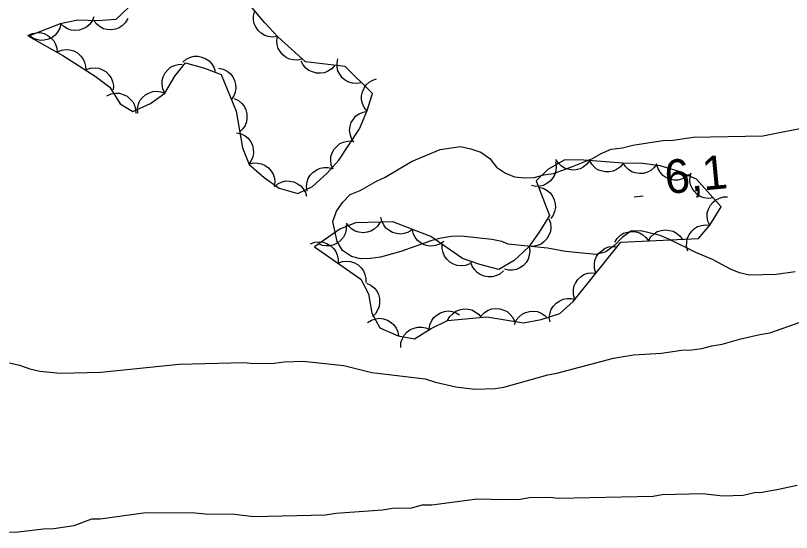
# Model space of a CAD drawing. Extents: x 336540 to 340074, y 5572036 to 5573747.
# Drawn here: x 337090.6 to 337159.7, y 5572700.4 to 5572746.4 of the extents above; entities that cross this region are included whole.
import ezdxf

# ---------------------------------------------------------------- set-up
doc = ezdxf.new("R2010")
doc.units = 0
for name, color, linetype in [('Niveau 2', 7, 'Continuous'), ('Niveau 3', 7, 'Continuous'), ('Niveau 44', 7, 'Continuous')]:
    doc.layers.add(name, color=color, linetype=linetype)

msp = doc.modelspace()

# ---------------------------------------------------------------- linework, layer by layer
at = {"layer": 'Niveau 2'}
for points in [[(337159.99, 5572723.62), (337158.31, 5572723.36), (337155.94, 5572723.31), (337155.03, 5572723.51), (337154.24, 5572723.83), (337152.64, 5572724.7), (337151.16, 5572725.34), (337148.77, 5572726.52), (337147.97, 5572726.84), (337146.27, 5572727.26), (337145.37, 5572727.24), (337144.59, 5572726.65), (337143.93, 5572725.96), (337143.16, 5572725.38), (337142.26, 5572725.14), (337139.55, 5572725.41), (337137.97, 5572725.71), (337134.46, 5572726.08), (337133.9, 5572726.3), (337132.99, 5572726.5), (337130.28, 5572726.78), (337129.38, 5572726.76), (337128.48, 5572726.62), (337127.58, 5572726.38), (337124.9, 5572725.42), (337123.11, 5572724.92), (337122.21, 5572724.79), (337121.31, 5572724.77), (337120.51, 5572724.98), (337119.71, 5572725.52), (337119.24, 5572726.3), (337118.86, 5572728.1), (337119.18, 5572729), (337119.73, 5572729.81), (337120.39, 5572730.5), (337121.28, 5572730.86), (337122.73, 5572731.68), (337123.51, 5572732.03), (337125.84, 5572733.44), (337128.41, 5572734.51), (337130.21, 5572734.78), (337131.12, 5572734.57), (337132.03, 5572734.26), (337132.83, 5572733.71), (337133.41, 5572732.94), (337134.21, 5572732.39), (337135.01, 5572732.07), (337135.91, 5572731.98), (337136.81, 5572732), (337137.59, 5572732.24), (337138.49, 5572732.38), (337140.17, 5572732.98), (337141.96, 5572733.69), (337142.74, 5572734.16), (337143.63, 5572734.52), (337144.64, 5572734.66), (337145.54, 5572734.9), (337148.23, 5572735.3), (337149.13, 5572735.32), (337150.93, 5572735.59), (337157.13, 5572735.73), (337161.61, 5572736.62)], [(337090.07, 5572715.49), (337090.98, 5572715.29), (337091.89, 5572714.97), (337092.79, 5572714.77), (337093.7, 5572714.67), (337094.6, 5572714.58), (337098.2, 5572714.66), (337105.18, 5572715.39), (337110.92, 5572715.52), (337111.82, 5572715.43), (337113.63, 5572715.47), (337114.53, 5572715.6), (337116.22, 5572715.64), (337119.83, 5572715.27), (337122.32, 5572714.65), (337127.07, 5572714.08), (337127.98, 5572713.77), (337129.79, 5572713.36), (337131.49, 5572713.17), (337133.29, 5572713.21), (337134.07, 5572713.34), (337137.99, 5572714.44), (337138.78, 5572714.58), (337143.82, 5572715.93), (337145.62, 5572716.2), (337148.1, 5572716.37), (337149.89, 5572716.63), (337150.79, 5572716.65), (337151.69, 5572716.79), (337152.59, 5572717.03), (337153.49, 5572717.16), (337155.17, 5572717.65), (337156.85, 5572718.03), (337157.75, 5572718.16), (337160.43, 5572719.13)], [(337160.19, 5572704.58), (337158.51, 5572704.21), (337157.05, 5572703.95), (337156.38, 5572703.93), (337155.37, 5572703.68), (337153.57, 5572703.64), (337151.76, 5572703.83), (337148.15, 5572703.74), (337147.37, 5572703.61), (337138.92, 5572703.42), (337138.13, 5572703.52), (337136.33, 5572703.48), (337135.54, 5572703.34), (337134.19, 5572703.31), (337131.71, 5572703.37), (337127.66, 5572702.83), (337126.76, 5572702.81), (337125.86, 5572702.56), (337124.17, 5572702.52), (337123.28, 5572702.39), (337119.11, 5572702.07), (337118.21, 5572701.93), (337111.79, 5572701.79), (337110.1, 5572701.98), (337107.51, 5572702.03), (337106.6, 5572702.12), (337102.21, 5572702.13), (337098.16, 5572701.59), (337097.37, 5572701.57), (337095.81, 5572700.97), (337094.01, 5572700.71), (337093.11, 5572700.69), (337090.86, 5572700.41), (337090.07, 5572700.39)]]:
    msp.add_lwpolyline(points, dxfattribs=at)
at = {"layer": 'Niveau 3'}
msp.add_line((337145.66, 5572730.29), (337146.46, 5572730.37), dxfattribs=at)
at = {"layer": 'Niveau 44'}
for points in [[(337100.64, 5572747.13), (337099.53, 5572746.08), (337097.9, 5572745.96), (337096.15, 5572746.02), (337094.59, 5572745.69), (337091.78, 5572744.61), (337094.84, 5572742.87), (337097.69, 5572741.03), (337099.02, 5572740.04), (337099.94, 5572738.56), (337101.05, 5572737.88), (337102.64, 5572738.6), (337103.89, 5572739.53), (337104.8, 5572741.03), (337105.75, 5572742.22), (337107.44, 5572741.75), (337108.93, 5572741.17), (337110.26, 5572737.92), (337110.82, 5572734.66), (337111.42, 5572733.16), (337112.74, 5572732.02), (337114.08, 5572731.06), (337115.74, 5572730.57), (337117.04, 5572731.22), (337118.34, 5572732.4), (337119.4, 5572733.56), (337121.24, 5572736.35), (337121.92, 5572737.97), (337122.37, 5572739.49), (337119.95, 5572741.91), (337116.41, 5572742.32), (337113.95, 5572744.55), (337112.8, 5572745.78), (337111.68, 5572747.13)], [(337097.59, 5572746.32), (337097.43, 5572745.94), (337097.18, 5572745.62), (337096.94, 5572745.4), (337096.62, 5572745.24), (337096.27, 5572745.13), (337095.89, 5572745.11), (337095.56, 5572745.13), (337095.23, 5572745.26), (337094.91, 5572745.45), (337094.66, 5572745.7)], [(337100.61, 5572746.16), (337100.41, 5572745.8), (337100.11, 5572745.52), (337099.84, 5572745.33), (337099.51, 5572745.21), (337099.14, 5572745.15), (337098.76, 5572745.19), (337098.44, 5572745.25), (337098.14, 5572745.43), (337097.85, 5572745.66), (337097.62, 5572745.94)], [(337113.92, 5572744.58), (337113.51, 5572744.52), (337113.1, 5572744.57), (337112.79, 5572744.66), (337112.49, 5572744.85), (337112.21, 5572745.1), (337112, 5572745.42), (337111.85, 5572745.7), (337111.79, 5572746.05), (337111.79, 5572746.42), (337111.87, 5572746.77)], [(337094.65, 5572745.71), (337094.56, 5572745.31), (337094.36, 5572744.95), (337094.15, 5572744.69), (337093.87, 5572744.49), (337093.54, 5572744.33), (337093.16, 5572744.25), (337092.84, 5572744.22), (337092.49, 5572744.29), (337092.15, 5572744.43), (337091.85, 5572744.64)], [(337091.71, 5572744.65), (337092.09, 5572744.83), (337092.49, 5572744.9), (337092.82, 5572744.91), (337093.16, 5572744.82), (337093.49, 5572744.67), (337093.79, 5572744.42), (337094.02, 5572744.19), (337094.18, 5572743.88), (337094.29, 5572743.52), (337094.32, 5572743.17)], [(337116.14, 5572742.57), (337115.73, 5572742.47), (337115.33, 5572742.49), (337115, 5572742.55), (337114.69, 5572742.71), (337114.4, 5572742.94), (337114.16, 5572743.24), (337113.99, 5572743.51), (337113.9, 5572743.85), (337113.87, 5572744.22), (337113.92, 5572744.58)], [(337094.34, 5572743.19), (337094.72, 5572743.36), (337095.13, 5572743.4), (337095.46, 5572743.39), (337095.79, 5572743.28), (337096.12, 5572743.11), (337096.4, 5572742.85), (337096.62, 5572742.61), (337096.76, 5572742.29), (337096.85, 5572741.93), (337096.86, 5572741.57)], [(337105.49, 5572742.29), (337105.81, 5572742.56), (337106.18, 5572742.73), (337106.5, 5572742.82), (337106.85, 5572742.81), (337107.21, 5572742.74), (337107.56, 5572742.58), (337107.84, 5572742.41), (337108.07, 5572742.15), (337108.26, 5572741.83), (337108.38, 5572741.49)], [(337103.89, 5572739.53), (337103.72, 5572739.91), (337103.66, 5572740.32), (337103.66, 5572740.65), (337103.76, 5572740.98), (337103.92, 5572741.32), (337104.18, 5572741.61), (337104.41, 5572741.83), (337104.73, 5572741.98), (337105.09, 5572742.08), (337105.45, 5572742.1)], [(337119.03, 5572742.02), (337118.76, 5572741.7), (337118.41, 5572741.48), (337118.11, 5572741.34), (337117.76, 5572741.29), (337117.39, 5572741.3), (337117.03, 5572741.41), (337116.72, 5572741.53), (337116.45, 5572741.76), (337116.21, 5572742.04), (337116.05, 5572742.36)], [(337121.41, 5572740.45), (337121, 5572740.37), (337120.6, 5572740.41), (337120.28, 5572740.49), (337119.97, 5572740.66), (337119.69, 5572740.9), (337119.47, 5572741.21), (337119.31, 5572741.5), (337119.24, 5572741.84), (337119.23, 5572742.21), (337119.29, 5572742.57)], [(337096.9, 5572741.62), (337097.29, 5572741.76), (337097.7, 5572741.78), (337098.03, 5572741.75), (337098.35, 5572741.61), (337098.67, 5572741.42), (337098.93, 5572741.14), (337099.13, 5572740.89), (337099.25, 5572740.55), (337099.32, 5572740.19), (337099.3, 5572739.83)], [(337108.69, 5572741.75), (337109.1, 5572741.66), (337109.46, 5572741.47), (337109.72, 5572741.27), (337109.94, 5572740.99), (337110.11, 5572740.66), (337110.19, 5572740.29), (337110.23, 5572739.97), (337110.16, 5572739.62), (337110.03, 5572739.27), (337109.83, 5572738.97)], [(337121.9, 5572737.91), (337121.64, 5572738.23), (337121.48, 5572738.61), (337121.4, 5572738.93), (337121.41, 5572739.28), (337121.48, 5572739.64), (337121.65, 5572739.98), (337121.82, 5572740.26), (337122.09, 5572740.49), (337122.41, 5572740.68), (337122.75, 5572740.79)], [(337098.75, 5572739.29), (337099.13, 5572739.46), (337099.54, 5572739.51), (337099.87, 5572739.51), (337100.2, 5572739.41), (337100.54, 5572739.25), (337100.82, 5572738.99), (337101.05, 5572738.75), (337101.2, 5572738.44), (337101.3, 5572738.08), (337101.31, 5572737.72)], [(337101.49, 5572737.74), (337101.47, 5572738.16), (337101.57, 5572738.55), (337101.69, 5572738.86), (337101.91, 5572739.13), (337102.19, 5572739.38), (337102.53, 5572739.55), (337102.83, 5572739.67), (337103.18, 5572739.69), (337103.55, 5572739.65), (337103.89, 5572739.53)], [(337110.07, 5572739.04), (337110.45, 5572738.87), (337110.75, 5572738.6), (337110.97, 5572738.35), (337111.12, 5572738.03), (337111.21, 5572737.68), (337111.21, 5572737.29), (337111.18, 5572736.97), (337111.04, 5572736.64), (337110.83, 5572736.33), (337110.58, 5572736.08)], [(337120.73, 5572735.15), (337120.51, 5572735.49), (337120.39, 5572735.89), (337120.34, 5572736.21), (337120.39, 5572736.56), (337120.5, 5572736.91), (337120.71, 5572737.24), (337120.91, 5572737.49), (337121.2, 5572737.69), (337121.54, 5572737.84), (337121.9, 5572737.91)], [(337110.28, 5572736), (337110.69, 5572735.91), (337111.05, 5572735.71), (337111.31, 5572735.52), (337111.52, 5572735.23), (337111.69, 5572734.9), (337111.77, 5572734.53), (337111.8, 5572734.21), (337111.73, 5572733.86), (337111.6, 5572733.51), (337111.4, 5572733.22)], [(337118.87, 5572732.75), (337118.71, 5572733.14), (337118.67, 5572733.55), (337118.68, 5572733.88), (337118.79, 5572734.21), (337118.97, 5572734.53), (337119.23, 5572734.81), (337119.48, 5572735.03), (337119.8, 5572735.17), (337120.16, 5572735.25), (337120.52, 5572735.26)], [(337111.37, 5572733.2), (337111.78, 5572733.31), (337112.18, 5572733.3), (337112.51, 5572733.24), (337112.83, 5572733.09), (337113.13, 5572732.87), (337113.37, 5572732.58), (337113.55, 5572732.3), (337113.65, 5572731.96), (337113.69, 5572731.6), (337113.64, 5572731.24)], [(337129.06, 5572719.26), (337132.57, 5572719.6), (337135.83, 5572719.07), (337137.39, 5572719.36), (337139.05, 5572719.91), (337140.24, 5572720.97), (337144.47, 5572726.26), (337151.4, 5572726.58), (337152.39, 5572727.75), (337153.42, 5572729.39), (337151.23, 5572731.87), (337149.67, 5572732.54), (337147.99, 5572733.04), (337146.4, 5572733.25), (337144.65, 5572733.28), (337141.19, 5572733.54), (337139.5, 5572733.59), (337137.98, 5572732.73), (337136.96, 5572731.71), (337138.14, 5572728.61), (337137.22, 5572727.13), (337136.28, 5572725.81), (337134.99, 5572724.63), (337133.62, 5572723.8), (337131.93, 5572724.25), (337130.38, 5572724.8), (337127.57, 5572726.75), (337124.2, 5572728.06), (337120.88, 5572727.97), (337119.47, 5572727.4), (337117.22, 5572725.84), (337121.35, 5572722.96), (337122.03, 5572721.64), (337122.33, 5572719.92), (337123.05, 5572718.61), (337124.66, 5572717.92), (337126.12, 5572717.64), (337127.61, 5572718.56), (337129.06, 5572719.26)], [(337138.66, 5572733.41), (337138.74, 5572733), (337138.69, 5572732.59), (337138.62, 5572732.27), (337138.44, 5572731.97), (337138.2, 5572731.69), (337137.89, 5572731.46), (337137.61, 5572731.3), (337137.26, 5572731.23), (337136.89, 5572731.22), (337136.54, 5572731.29)], [(337141.71, 5572733.52), (337141.47, 5572733.19), (337141.14, 5572732.94), (337140.86, 5572732.78), (337140.51, 5572732.7), (337140.15, 5572732.67), (337139.77, 5572732.75), (337139.46, 5572732.85), (337139.17, 5572733.05), (337138.91, 5572733.31), (337138.71, 5572733.61)], [(337144.7, 5572733.28), (337144.44, 5572732.95), (337144.11, 5572732.72), (337143.81, 5572732.57), (337143.47, 5572732.5), (337143.1, 5572732.5), (337142.73, 5572732.59), (337142.42, 5572732.7), (337142.14, 5572732.92), (337141.89, 5572733.19), (337141.71, 5572733.5)], [(337147.7, 5572733.23), (337147.46, 5572732.89), (337147.14, 5572732.64), (337146.86, 5572732.47), (337146.51, 5572732.38), (337146.15, 5572732.36), (337145.77, 5572732.43), (337145.46, 5572732.52), (337145.17, 5572732.72), (337144.9, 5572732.98), (337144.7, 5572733.28)], [(337150.58, 5572732.27), (337150.25, 5572732.01), (337149.88, 5572731.85), (337149.56, 5572731.77), (337149.21, 5572731.78), (337148.84, 5572731.85), (337148.5, 5572732.02), (337148.22, 5572732.19), (337148, 5572732.46), (337147.81, 5572732.78), (337147.7, 5572733.13)], [(337116.57, 5572730.79), (337116.51, 5572731.2), (337116.57, 5572731.61), (337116.66, 5572731.92), (337116.85, 5572732.22), (337117.11, 5572732.49), (337117.43, 5572732.7), (337117.72, 5572732.84), (337118.07, 5572732.9), (337118.44, 5572732.89), (337118.79, 5572732.81)], [(337152.72, 5572730.19), (337152.3, 5572730.13), (337151.9, 5572730.2), (337151.59, 5572730.3), (337151.29, 5572730.49), (337151.03, 5572730.75), (337150.82, 5572731.07), (337150.68, 5572731.37), (337150.63, 5572731.72), (337150.64, 5572732.09), (337150.73, 5572732.43)], [(337113.65, 5572731.19), (337113.97, 5572731.45), (337114.34, 5572731.61), (337114.66, 5572731.7), (337115.01, 5572731.69), (337115.38, 5572731.61), (337115.72, 5572731.44), (337116, 5572731.27), (337116.22, 5572731), (337116.41, 5572730.68), (337116.52, 5572730.34)], [(337137.17, 5572731.15), (337137.58, 5572731.05), (337137.93, 5572730.85), (337138.19, 5572730.65), (337138.4, 5572730.36), (337138.56, 5572730.03), (337138.63, 5572729.65), (337138.66, 5572729.33), (337138.59, 5572728.98), (337138.45, 5572728.64), (337138.24, 5572728.35)], [(337152.39, 5572727.75), (337152.22, 5572728.13), (337152.17, 5572728.53), (337152.18, 5572728.86), (337152.28, 5572729.2), (337152.45, 5572729.53), (337152.7, 5572729.82), (337152.95, 5572730.03), (337153.27, 5572730.18), (337153.62, 5572730.28), (337153.98, 5572730.29)], [(337125.93, 5572727.39), (337125.59, 5572727.15), (337125.2, 5572727.02), (337124.88, 5572726.97), (337124.53, 5572727.01), (337124.17, 5572727.11), (337123.85, 5572727.31), (337123.58, 5572727.5), (337123.38, 5572727.79), (337123.22, 5572728.12), (337123.14, 5572728.47)], [(337138.07, 5572728.32), (337138.21, 5572727.93), (337138.24, 5572727.52), (337138.22, 5572727.19), (337138.09, 5572726.86), (337137.9, 5572726.55), (337137.63, 5572726.27), (337137.38, 5572726.07), (337137.05, 5572725.94), (337136.69, 5572725.87), (337136.33, 5572725.88)], [(337120.05, 5572727.8), (337120.05, 5572727.38), (337119.94, 5572726.99), (337119.8, 5572726.69), (337119.58, 5572726.42), (337119.29, 5572726.19), (337118.95, 5572726.02), (337118.64, 5572725.92), (337118.29, 5572725.91), (337117.92, 5572725.96), (337117.58, 5572726.09)], [(337123.06, 5572728.03), (337122.84, 5572727.68), (337122.53, 5572727.41), (337122.25, 5572727.23), (337121.91, 5572727.13), (337121.55, 5572727.09), (337121.17, 5572727.15), (337120.85, 5572727.22), (337120.55, 5572727.41), (337120.27, 5572727.66), (337120.06, 5572727.95)], [(337150.45, 5572725.46), (337150.34, 5572725.86), (337150.35, 5572726.27), (337150.4, 5572726.59), (337150.55, 5572726.91), (337150.76, 5572727.21), (337151.05, 5572727.46), (337151.32, 5572727.64), (337151.66, 5572727.74), (337152.03, 5572727.79), (337152.39, 5572727.75)], [(337128.73, 5572726.3), (337128.39, 5572726.06), (337128, 5572725.94), (337127.67, 5572725.88), (337127.33, 5572725.92), (337126.97, 5572726.02), (337126.64, 5572726.22), (337126.38, 5572726.41), (337126.18, 5572726.7), (337126.01, 5572727.03), (337125.93, 5572727.39)], [(337143.94, 5572726.24), (337144.16, 5572726.59), (337144.46, 5572726.86), (337144.73, 5572727.05), (337145.07, 5572727.15), (337145.44, 5572727.2), (337145.82, 5572727.16), (337146.13, 5572727.08), (337146.44, 5572726.9), (337146.72, 5572726.66), (337146.94, 5572726.37)], [(337146.94, 5572726.37), (337147.15, 5572726.73), (337147.46, 5572727), (337147.73, 5572727.19), (337148.07, 5572727.29), (337148.43, 5572727.34), (337148.81, 5572727.29), (337149.13, 5572727.22), (337149.43, 5572727.04), (337149.72, 5572726.8), (337149.93, 5572726.51)], [(337116.86, 5572726.09), (337117.25, 5572726.24), (337117.65, 5572726.27), (337117.98, 5572726.25), (337118.31, 5572726.13), (337118.63, 5572725.95), (337118.91, 5572725.68), (337119.11, 5572725.43), (337119.25, 5572725.1), (337119.32, 5572724.74), (337119.32, 5572724.38)], [(337131.06, 5572724.33), (337130.67, 5572724.18), (337130.26, 5572724.15), (337129.93, 5572724.17), (337129.6, 5572724.29), (337129.28, 5572724.47), (337129.01, 5572724.74), (337128.8, 5572724.99), (337128.67, 5572725.32), (337128.59, 5572725.68), (337128.59, 5572726.04)], [(337136.34, 5572725.86), (337136.4, 5572725.45), (337136.34, 5572725.05), (337136.25, 5572724.73), (337136.06, 5572724.44), (337135.81, 5572724.16), (337135.49, 5572723.96), (337135.2, 5572723.81), (337134.85, 5572723.75), (337134.48, 5572723.76), (337134.13, 5572723.84)], [(337142.26, 5572723.5), (337142.14, 5572723.9), (337142.14, 5572724.31), (337142.18, 5572724.63), (337142.32, 5572724.96), (337142.53, 5572725.26), (337142.81, 5572725.52), (337143.08, 5572725.71), (337143.41, 5572725.82), (337143.78, 5572725.87), (337144.14, 5572725.84)], [(337119.32, 5572724.38), (337119.71, 5572724.53), (337120.11, 5572724.56), (337120.44, 5572724.54), (337120.77, 5572724.41), (337121.1, 5572724.23), (337121.37, 5572723.96), (337121.58, 5572723.71), (337121.71, 5572723.38), (337121.78, 5572723.02), (337121.78, 5572722.66)], [(337134.04, 5572723.69), (337133.72, 5572723.41), (337133.35, 5572723.25), (337133.03, 5572723.16), (337132.68, 5572723.16), (337132.32, 5572723.22), (337131.97, 5572723.38), (337131.69, 5572723.54), (337131.45, 5572723.81), (337131.26, 5572724.12), (337131.14, 5572724.46)], [(337140.39, 5572721.16), (337140.27, 5572721.56), (337140.26, 5572721.96), (337140.31, 5572722.29), (337140.45, 5572722.61), (337140.65, 5572722.92), (337140.94, 5572723.18), (337141.2, 5572723.37), (337141.54, 5572723.48), (337141.91, 5572723.53), (337142.26, 5572723.5)], [(337121.86, 5572722.59), (337122.25, 5572722.42), (337122.55, 5572722.15), (337122.77, 5572721.9), (337122.92, 5572721.58), (337123.01, 5572721.22), (337123.01, 5572720.84), (337122.98, 5572720.52), (337122.84, 5572720.19), (337122.64, 5572719.88), (337122.38, 5572719.63)], [(337138.18, 5572719.14), (337138.12, 5572719.55), (337138.19, 5572719.95), (337138.29, 5572720.27), (337138.48, 5572720.56), (337138.73, 5572720.83), (337139.06, 5572721.03), (337139.35, 5572721.18), (337139.7, 5572721.23), (337140.07, 5572721.22), (337140.42, 5572721.13)], [(337127.44, 5572718.48), (337127.5, 5572718.89), (337127.67, 5572719.26), (337127.85, 5572719.54), (337128.12, 5572719.76), (337128.44, 5572719.95), (337128.8, 5572720.06), (337129.12, 5572720.12), (337129.47, 5572720.07), (337129.83, 5572719.96), (337130.14, 5572719.78)], [(337129.06, 5572719.26), (337129.26, 5572719.63), (337129.55, 5572719.91), (337129.81, 5572720.11), (337130.14, 5572720.23), (337130.51, 5572720.3), (337130.89, 5572720.27), (337131.21, 5572720.22), (337131.52, 5572720.05), (337131.82, 5572719.83), (337132.05, 5572719.55)], [(337132.05, 5572719.68), (337132.34, 5572719.99), (337132.69, 5572720.19), (337133, 5572720.31), (337133.35, 5572720.35), (337133.71, 5572720.32), (337134.08, 5572720.2), (337134.37, 5572720.06), (337134.63, 5572719.82), (337134.86, 5572719.53), (337135.01, 5572719.2)], [(337135.01, 5572718.92), (337135.18, 5572719.3), (337135.45, 5572719.61), (337135.69, 5572719.83), (337136.01, 5572719.98), (337136.37, 5572720.08), (337136.75, 5572720.09), (337137.07, 5572720.06), (337137.4, 5572719.92), (337137.71, 5572719.72), (337137.96, 5572719.47)], [(337121.95, 5572719.08), (337122.3, 5572719.31), (337122.69, 5572719.42), (337123.02, 5572719.47), (337123.36, 5572719.42), (337123.71, 5572719.3), (337124.04, 5572719.09), (337124.29, 5572718.89), (337124.48, 5572718.59), (337124.63, 5572718.25), (337124.7, 5572717.9)], [(337124.9, 5572716.88), (337124.91, 5572717.3), (337125.05, 5572717.68), (337125.2, 5572717.98), (337125.44, 5572718.23), (337125.73, 5572718.46), (337126.09, 5572718.6), (337126.4, 5572718.69), (337126.76, 5572718.68), (337127.12, 5572718.61), (337127.45, 5572718.46)]]:
    msp.add_lwpolyline(points, dxfattribs=at)

# ---------------------------------------------------------------- texts
at = {"layer": 'Niveau 3'}
msp.add_text('6,1    ', height=3, rotation=5.5424, dxfattribs=at).set_placement((337148.53, 5572730.53))

doc.saveas('drawing.dxf')
